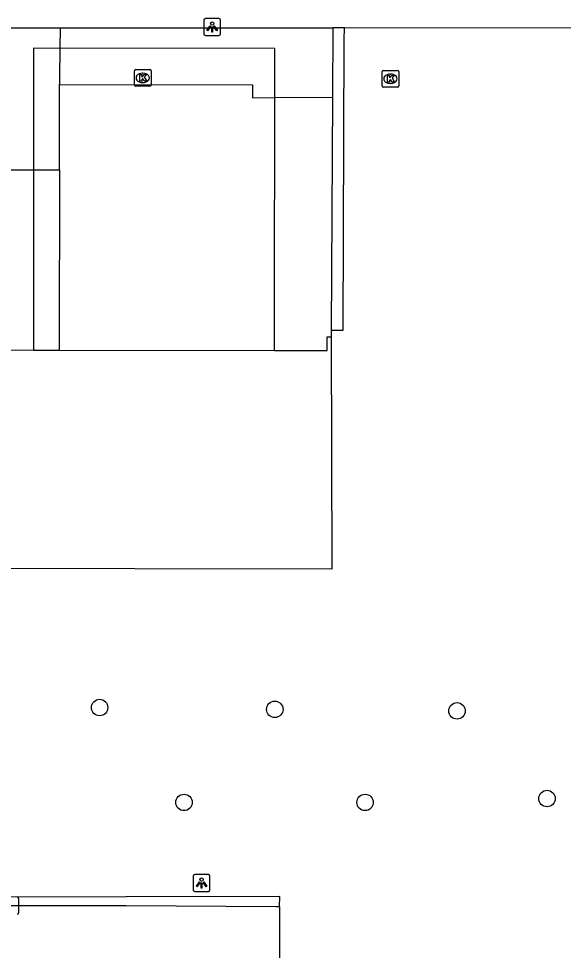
# Model space of a CAD drawing. Extents: x 161477 to 163040, y 383680 to 384868.
# Drawn here: x 162468.6 to 162501, y 384261.8 to 384317.2 of the extents above; entities that cross this region are included whole.
import ezdxf

# ---------------------------------------------------------------- set-up
doc = ezdxf.new("R2010")
doc.units = 0
for name, color, linetype in [('IMGEO_Boom', 7, 'Continuous'), ('IMGEO_Groenvoorziening', 7, 'Continuous'), ('IMGEO_Kolk', 7, 'Continuous'), ('IMGEO_Lichtpunt', 7, 'Continuous'), ('IMGEO_Pand', 7, 'Continuous'), ('IMGEO_Pand_overbouw', 7, 'Continuous'), ('IMGEO_Rijbaan_lokaal_open', 7, 'Continuous'), ('IMGEO_Voetpad_open', 7, 'Continuous')]:
    doc.layers.add(name, color=color, linetype=linetype)

msp = doc.modelspace()

# ---------------------------------------------------------------- linework, layer by layer
at = {"layer": 'IMGEO_Boom'}
for centre in [(162473.43, 384276.25), (162483.85, 384276.14), (162494.69, 384276.05), (162478.45, 384270.61), (162489.22, 384270.61), (162500.04, 384270.84)]:
    msp.add_circle(centre, 0.489, dxfattribs=at)
at = {"layer": 'IMGEO_Groenvoorziening'}
for points in [[(162487.211, 384298.668), (162487.907, 384298.679), (162487.984, 384315.925), (162487.987, 384316.639)], [(162487.274, 384312.529), (162487.211, 384298.668)], [(162487.211, 384298.668), (162487.209, 384298.277)], [(162484.133, 384264.42), (162484.146, 384265.01), (162475.026, 384264.99), (162475.003, 384264.99), (162468.112, 384264.977), (162452.184, 384264.961), (162452.046, 384264.949), (162451.986, 384264.441)], [(162451.986, 384264.441), (162452.206, 384264.461), (162452.812, 384264.471), (162468.114, 384264.477), (162475.003, 384264.49), (162483.908, 384264.421), (162484.133, 384264.42)], [(162484.133, 384264.42), (162484.128, 384239.401)]]:
    msp.add_lwpolyline(points, dxfattribs=at)
at = {"layer": 'IMGEO_Kolk'}
for p, q in [((162475.572, 384314.166), (162476.424, 384314.166)), ((162490.304, 384314.115), (162491.156, 384314.115)), ((162475.497, 384313.24), (162475.497, 384314.092)), ((162475.985, 384313.946), (162476.01, 384313.946)), ((162476.498, 384314.092), (162476.498, 384313.24)), ((162490.229, 384313.189), (162490.229, 384314.041)), ((162490.717, 384313.895), (162490.742, 384313.895)), ((162491.23, 384314.041), (162491.23, 384313.189)), ((162476.424, 384313.166), (162475.572, 384313.166)), ((162476.008, 384313.386), (162475.983, 384313.386)), ((162491.156, 384313.115), (162490.304, 384313.115)), ((162490.74, 384313.335), (162490.715, 384313.335)), ((162468.613, 384264.902), (162468.613, 384264.05))]:
    msp.add_line(p, q, dxfattribs=at)
for points in [[(162475.572, 384314.166), (162476.424, 384314.166)], [(162490.304, 384314.115), (162491.156, 384314.115)], [(162475.497, 384313.24), (162475.497, 384314.092)], [(162475.818, 384313.866), (162475.941, 384313.866), (162475.941, 384313.715), (162476.071, 384313.866), (162476.235, 384313.866), (162476.089, 384313.715), (162476.242, 384313.466), (162476.09, 384313.466), (162476.005, 384313.63), (162475.941, 384313.563), (162475.941, 384313.466), (162475.818, 384313.466), (162475.818, 384313.866)], [(162476.498, 384314.092), (162476.498, 384313.24)], [(162490.229, 384313.189), (162490.229, 384314.041)], [(162490.55, 384313.815), (162490.673, 384313.815), (162490.673, 384313.664), (162490.803, 384313.815), (162490.967, 384313.815), (162490.821, 384313.664), (162490.974, 384313.415), (162490.822, 384313.415), (162490.737, 384313.579), (162490.673, 384313.512), (162490.673, 384313.415), (162490.55, 384313.415), (162490.55, 384313.815)], [(162491.23, 384314.041), (162491.23, 384313.189)], [(162476.424, 384313.166), (162475.572, 384313.166)], [(162491.156, 384313.115), (162490.304, 384313.115)], [(162468.613, 384264.902), (162468.613, 384264.05)]]:
    msp.add_lwpolyline(points, dxfattribs=at)
for centre, start, end in [((162475.574, 384314.09), 91.552, 178.448), ((162475.574, 384314.09), 91.552, 178.448), ((162476.422, 384314.09), 1.552, 88.448), ((162476.422, 384314.09), 1.552, 88.448), ((162490.306, 384314.039), 91.552, 178.448), ((162490.306, 384314.039), 91.552, 178.448), ((162491.154, 384314.039), 1.552, 88.448), ((162491.154, 384314.039), 1.552, 88.448), ((162475.574, 384313.242), 181.552, 268.448), ((162475.574, 384313.242), 181.552, 268.448), ((162476.422, 384313.242), 271.552, 358.448), ((162476.422, 384313.242), 271.552, 358.448), ((162490.306, 384313.191), 181.552, 268.448), ((162490.306, 384313.191), 181.552, 268.448), ((162491.154, 384313.191), 271.552, 358.448), ((162491.154, 384313.191), 271.552, 358.448), ((162468.537, 384264.9), 1.552, 88.448), ((162468.537, 384264.9), 1.552, 88.448), ((162468.537, 384264.052), 271.552, 358.448), ((162468.537, 384264.052), 271.552, 358.448)]:
    msp.add_arc(centre, 0.0765, start, end, dxfattribs=at)
for centre, major_axis, ratio, start_param, end_param in [((162475.984, 384313.666), (-0.387, 0.002), 0.722429, 4.712389, 7.853982), ((162476.009, 384313.666), (-0.39, 0.002), 0.717154, 1.570796, 4.712389), ((162490.716, 384313.615), (-0.387, 0.002), 0.722429, 4.712389, 7.853982), ((162490.741, 384313.615), (-0.39, 0.002), 0.717154, 1.570796, 4.712389)]:
    msp.add_ellipse(centre, major_axis=major_axis, ratio=ratio, start_param=start_param, end_param=end_param, dxfattribs=at)
at = {"layer": 'IMGEO_Lichtpunt'}
for p, q in [((162479.627, 384317.093), (162479.627, 384316.286)), ((162479.627, 384317.093), (162479.627, 384316.286)), ((162480.529, 384317.188), (162479.721, 384317.188)), ((162480.529, 384317.188), (162479.721, 384317.188)), ((162480.623, 384316.286), (162480.623, 384317.093)), ((162480.623, 384316.286), (162480.623, 384317.093)), ((162479.721, 384316.192), (162480.529, 384316.192)), ((162479.721, 384316.192), (162480.529, 384316.192)), ((162478.997, 384266.223), (162478.997, 384265.416)), ((162478.997, 384266.223), (162478.997, 384265.416)), ((162479.899, 384266.318), (162479.091, 384266.318)), ((162479.899, 384266.318), (162479.091, 384266.318)), ((162479.993, 384265.416), (162479.993, 384266.223)), ((162479.993, 384265.416), (162479.993, 384266.223)), ((162479.091, 384265.322), (162479.899, 384265.322)), ((162479.091, 384265.322), (162479.899, 384265.322))]:
    msp.add_line(p, q, dxfattribs=at)
for points in [[(162480.001, 384316.757), (162480.04, 384316.729), (162479.852, 384316.467), (162479.814, 384316.494), (162480.001, 384316.757)], [(162480.103, 384316.709), (162480.15, 384316.709), (162480.15, 384316.387), (162480.103, 384316.387), (162480.103, 384316.709)], [(162480.213, 384316.729), (162480.251, 384316.756), (162480.438, 384316.494), (162480.399, 384316.466), (162480.213, 384316.729)], [(162479.371, 384265.887), (162479.41, 384265.859), (162479.222, 384265.597), (162479.184, 384265.624), (162479.371, 384265.887)], [(162479.473, 384265.839), (162479.52, 384265.839), (162479.52, 384265.517), (162479.473, 384265.517), (162479.473, 384265.839)], [(162479.583, 384265.859), (162479.621, 384265.886), (162479.808, 384265.624), (162479.769, 384265.596), (162479.583, 384265.859)]]:
    msp.add_lwpolyline(points, dxfattribs=at)
for centre in [(162480.126, 384316.891), (162479.496, 384266.021)]:
    msp.add_circle(centre, 0.0994, dxfattribs=at)
for centre, start, end in [((162479.721, 384317.093), 90, 180), ((162479.721, 384317.093), 90, 180), ((162480.529, 384317.093), 0, 90), ((162480.529, 384317.093), 0, 90), ((162479.721, 384316.286), 180, 270), ((162479.721, 384316.286), 180, 270), ((162480.529, 384316.286), 270, 0), ((162480.529, 384316.286), 270, 360), ((162479.091, 384266.223), 90, 180), ((162479.091, 384266.223), 90, 180), ((162479.899, 384266.223), 0, 90), ((162479.899, 384266.223), 0, 90), ((162479.091, 384265.416), 180, 270), ((162479.091, 384265.416), 180, 270), ((162479.899, 384265.416), 270, 0), ((162479.899, 384265.416), 270, 360)]:
    msp.add_arc(centre, 0.0946, start, end, dxfattribs=at)
at = {"layer": 'IMGEO_Pand'}
for points in [[(162487.209, 384298.277), (162487.24, 384284.464), (162452.055, 384284.525), (162452.084, 384298.33), (162452.384, 384298.329)], [(162452.384, 384298.329), (162452.383, 384297.509), (162469.499, 384297.484), (162471.023, 384297.482)], [(162471.023, 384297.482), (162483.842, 384297.464), (162486.964, 384297.459), (162486.969, 384298.279), (162487.209, 384298.277)]]:
    msp.add_lwpolyline(points, dxfattribs=at)
at = {"layer": 'IMGEO_Pand_overbouw'}
msp.add_lwpolyline([(162483.853, 384315.419), (162469.508, 384315.426), (162469.507, 384311.748), (162469.504, 384300.773), (162469.499, 384297.484), (162471.023, 384297.482), (162483.842, 384297.464)], close=True, dxfattribs=at)
at = {"layer": 'IMGEO_Rijbaan_lokaal_open'}
for points in [[(162452.489, 384316.65), (162469.465, 384316.65), (162471.093, 384316.649)], [(162471.093, 384316.649), (162471.074, 384315.425), (162471.044, 384313.665), (162471.044, 384313.279)], [(162471.093, 384316.649), (162487.293, 384316.639)], [(162487.987, 384316.639), (162487.293, 384316.639)], [(162511.951, 384310.245), (162511.558, 384312.623), (162511.181, 384313.73), (162510.686, 384314.413), (162510.003, 384314.979), (162509.343, 384315.45), (162507.812, 384316.251), (162506.894, 384316.439), (162505.951, 384316.557), (162505.409, 384316.628), (162487.987, 384316.639)], [(162471.038, 384308.2), (162471.044, 384313.279)], [(162467.743, 384308.204), (162471.038, 384308.2)]]:
    msp.add_lwpolyline(points, dxfattribs=at)
at = {"layer": 'IMGEO_Voetpad_open'}
for points in [[(162487.293, 384316.639), (162487.274, 384312.529)], [(162471.044, 384313.279), (162482.522, 384313.245), (162482.524, 384312.485), (162483.851, 384312.497), (162487.274, 384312.529)], [(162471.038, 384308.2), (162471.023, 384297.482)]]:
    msp.add_lwpolyline(points, dxfattribs=at)

doc.saveas('drawing.dxf')
